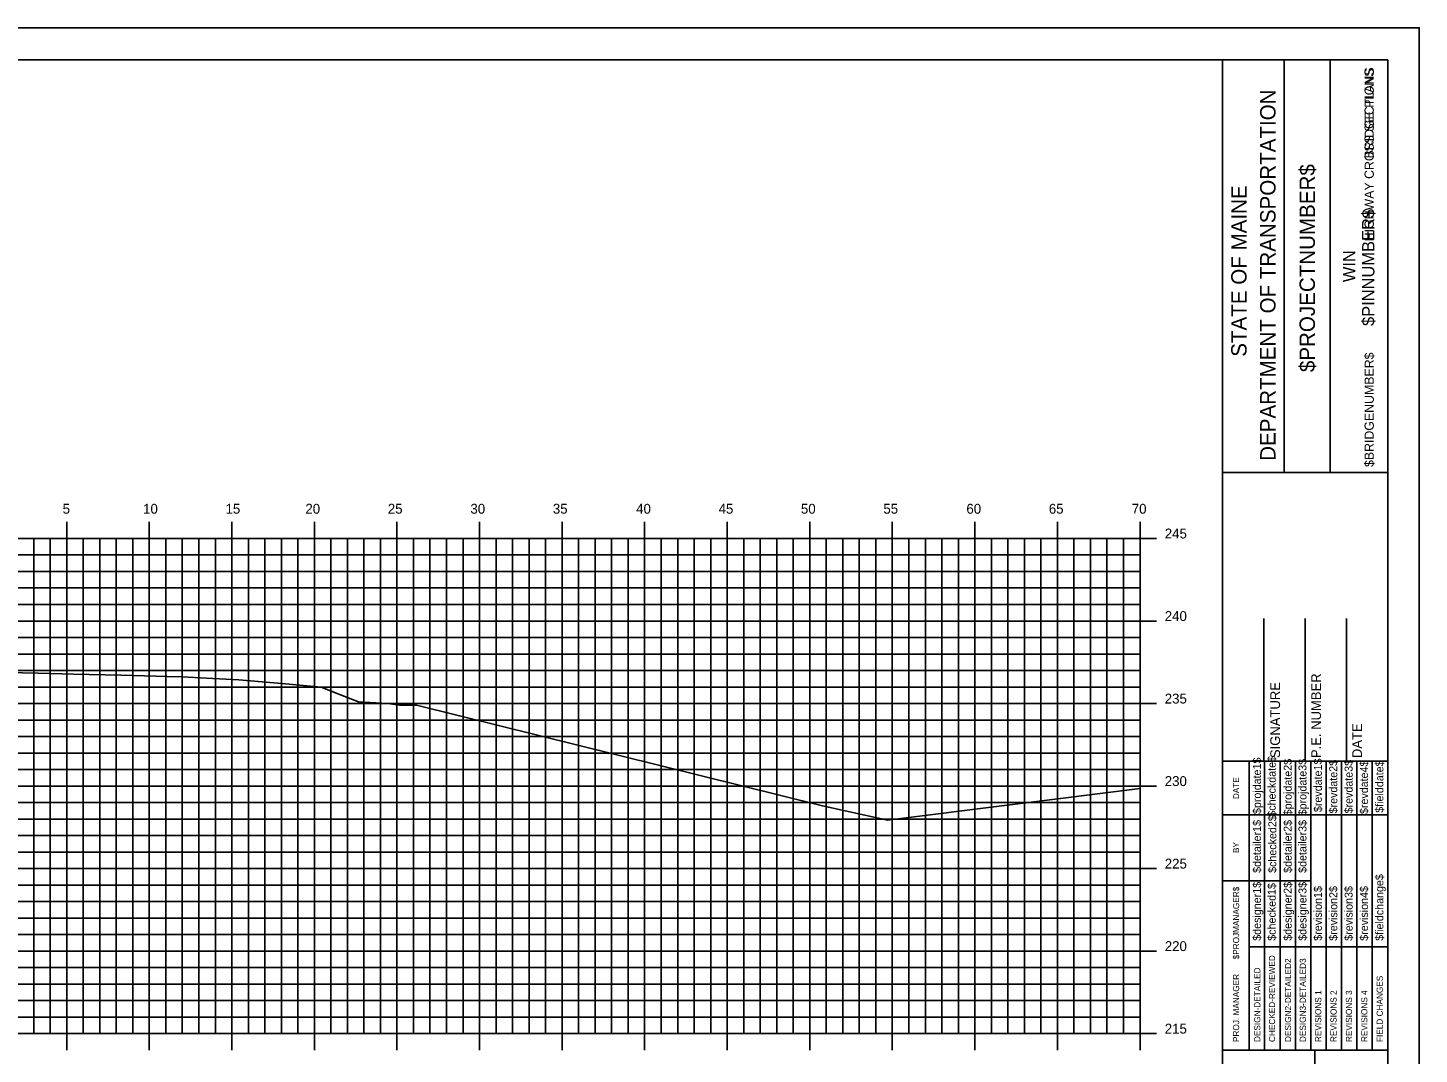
# Model space of a CAD drawing. Extents: x 1168600 to 1177589, y 610178 to 611246.
# Drawn here: x 1171196.4 to 1171280.7, y 610948.3 to 611010.5 of the extents above; entities that cross this region are included whole.
import ezdxf

# ---------------------------------------------------------------- set-up
doc = ezdxf.new("R2010")
doc.units = 0
for name, color, linetype in [('_Construction', 7, 'Continuous'), ('_Station Equation', 7, 'Continuous'), ('H_V ANNOTATION', 7, 'Continuous'), ('MAJOR', 7, 'Continuous'), ('MINOR', 7, 'Continuous')]:
    doc.layers.add(name, color=color, linetype=linetype)

msp = doc.modelspace()

# ---------------------------------------------------------------- linework, layer by layer
at = {"layer": '_Construction'}
for p, q in [((1171268.776, 610903.596), (1171268.776, 611008.596)), ((1171272.504, 610983.593), (1171272.504, 611008.593)), ((1171275.299, 610983.593), (1171275.299, 611008.593)), ((1171268.777, 610983.59), (1171278.776, 610983.59)), ((1171271.276, 610966.099), (1171271.276, 610974.747)), ((1171273.776, 610966.099), (1171273.776, 610974.747)), ((1171276.276, 610966.099), (1171276.276, 610974.747)), ((1171268.776, 610966.099), (1171278.776, 610966.099)), ((1171268.776, 610948.599), (1171278.776, 610948.599)), ((1171274.367, 610913.599), (1171274.367, 610948.599))]:
    msp.add_line(p, q, dxfattribs=at)
for points in [[(1171110.682, 610900.537), (1171280.682, 610900.537), (1171280.682, 611010.537), (1171110.682, 611010.537)], [(1171118.776, 610903.596), (1171278.776, 610903.596), (1171278.776, 611008.596), (1171118.776, 611008.596)]]:
    msp.add_lwpolyline(points, close=True, dxfattribs=at)
for points in [[(1171270.391, 610962.849), (1171270.391, 610966.099)], [(1171271.323, 610948.602), (1171271.323, 610966.099)], [(1171272.255, 610966.099), (1171272.255, 610948.602)], [(1171273.186, 610948.602), (1171273.186, 610966.099)], [(1171274.118, 610948.602), (1171274.118, 610966.099)], [(1171275.05, 610948.602), (1171275.05, 610966.099)], [(1171275.982, 610948.602), (1171275.982, 610966.099)], [(1171276.913, 610948.602), (1171276.913, 610966.099)], [(1171277.845, 610948.602), (1171277.845, 610966.099)], [(1171270.391, 610948.602), (1171270.391, 610965.393)], [(1171268.776, 610962.849), (1171278.776, 610962.849)], [(1171268.776, 610958.849), (1171270.391, 610958.849)], [(1171270.391, 610958.849), (1171274.117, 610958.849)], [(1171270.391, 610954.849), (1171278.776, 610954.849)]]:
    msp.add_lwpolyline(points, dxfattribs=at)
at = {"layer": '_Station Equation'}
for points in [[(1171194.194, 610971.491), (1171197.054, 610971.429), (1171199.194, 610971.382), (1171202.044, 610971.305), (1171204.194, 610971.247), (1171204.865, 610971.231), (1171205.758, 610971.211), (1171207.246, 610971.131), (1171209.194, 610971.025), (1171212.026, 610970.78), (1171214.194, 610970.592), (1171215.359, 610970.127), (1171216.452, 610969.707), (1171218.224, 610969.598), (1171218.935, 610969.5), (1171219.948, 610969.503), (1171244.54, 610963.394), (1171248.479, 610962.527), (1171263.775, 610964.45)], [(1171194.194, 610971.491), (1171197.055, 610971.429), (1171199.194, 610971.382), (1171202.045, 610971.305), (1171204.194, 610971.247), (1171204.865, 610971.231), (1171205.758, 610971.211), (1171207.245, 610971.131), (1171209.194, 610971.025), (1171212.027, 610970.78), (1171214.194, 610970.592), (1171215.359, 610970.127), (1171216.452, 610969.707), (1171218.224, 610969.598), (1171218.935, 610969.5), (1171219.948, 610969.503), (1171244.541, 610963.394), (1171248.479, 610962.527), (1171263.775, 610964.45)]]:
    msp.add_lwpolyline(points, dxfattribs=at)
at = {"layer": 'MAJOR'}
for p, q in [((1171198.775, 610980.598), (1171198.775, 610979.596)), ((1171203.775, 610980.598), (1171203.775, 610979.596)), ((1171208.775, 610980.598), (1171208.775, 610979.596)), ((1171213.775, 610980.598), (1171213.775, 610979.596)), ((1171218.775, 610980.598), (1171218.775, 610979.596)), ((1171223.775, 610980.598), (1171223.775, 610979.596)), ((1171228.775, 610980.598), (1171228.775, 610979.596)), ((1171233.775, 610980.598), (1171233.775, 610979.596)), ((1171238.775, 610980.598), (1171238.775, 610979.596)), ((1171243.775, 610980.598), (1171243.775, 610979.596)), ((1171248.775, 610980.598), (1171248.775, 610979.596)), ((1171253.775, 610980.598), (1171253.775, 610979.596)), ((1171258.775, 610980.598), (1171258.775, 610979.596)), ((1171263.775, 610980.598), (1171263.775, 610979.596)), ((1171123.775, 610979.596), (1171263.775, 610979.596)), ((1171123.775, 610979.596), (1171263.775, 610979.596)), ((1171198.775, 610949.596), (1171198.775, 610979.596)), ((1171203.775, 610949.596), (1171203.775, 610979.596)), ((1171208.775, 610949.596), (1171208.775, 610979.596)), ((1171213.775, 610949.596), (1171213.775, 610979.596)), ((1171218.775, 610949.596), (1171218.775, 610979.596)), ((1171223.775, 610949.596), (1171223.775, 610979.596)), ((1171228.775, 610949.596), (1171228.775, 610979.596)), ((1171233.775, 610949.596), (1171233.775, 610979.596)), ((1171238.775, 610949.596), (1171238.775, 610979.596)), ((1171243.775, 610949.596), (1171243.775, 610979.596)), ((1171248.775, 610949.596), (1171248.775, 610979.596)), ((1171253.775, 610949.596), (1171253.775, 610979.596)), ((1171258.775, 610949.596), (1171258.775, 610979.596)), ((1171264.777, 610979.596), (1171262.773, 610979.596)), ((1171263.775, 610949.596), (1171263.775, 610979.596)), ((1171263.775, 610949.596), (1171263.775, 610979.596)), ((1171123.775, 610974.596), (1171263.775, 610974.596)), ((1171264.777, 610974.596), (1171262.773, 610974.596)), ((1171123.775, 610969.596), (1171263.775, 610969.596)), ((1171264.777, 610969.596), (1171262.773, 610969.596)), ((1171123.775, 610964.596), (1171263.775, 610964.596)), ((1171264.777, 610964.596), (1171262.773, 610964.596)), ((1171123.775, 610959.596), (1171263.775, 610959.596)), ((1171264.777, 610959.596), (1171262.773, 610959.596)), ((1171123.775, 610954.596), (1171263.775, 610954.596)), ((1171264.777, 610954.596), (1171262.773, 610954.596)), ((1171123.775, 610949.596), (1171263.775, 610949.596)), ((1171123.775, 610949.596), (1171263.775, 610949.596)), ((1171198.775, 610948.594), (1171198.775, 610949.596)), ((1171203.775, 610948.594), (1171203.775, 610949.596)), ((1171208.775, 610948.594), (1171208.775, 610949.596)), ((1171213.775, 610948.594), (1171213.775, 610949.596)), ((1171218.775, 610948.594), (1171218.775, 610949.596)), ((1171223.775, 610948.594), (1171223.775, 610949.596)), ((1171228.775, 610948.594), (1171228.775, 610949.596)), ((1171233.775, 610948.594), (1171233.775, 610949.596)), ((1171238.775, 610948.594), (1171238.775, 610949.596)), ((1171243.775, 610948.594), (1171243.775, 610949.596)), ((1171248.775, 610948.594), (1171248.775, 610949.596)), ((1171253.775, 610948.594), (1171253.775, 610949.596)), ((1171258.775, 610948.594), (1171258.775, 610949.596)), ((1171264.777, 610949.596), (1171262.773, 610949.596)), ((1171263.775, 610948.594), (1171263.775, 610949.596))]:
    msp.add_line(p, q, dxfattribs=at)
at = {"layer": 'MINOR'}
for p, q in [((1171196.775, 610949.596), (1171196.775, 610979.596)), ((1171197.775, 610949.596), (1171197.775, 610979.596)), ((1171199.775, 610949.596), (1171199.775, 610979.596)), ((1171200.775, 610949.596), (1171200.775, 610979.596)), ((1171201.775, 610949.596), (1171201.775, 610979.596)), ((1171202.775, 610949.596), (1171202.775, 610979.596)), ((1171204.775, 610949.596), (1171204.775, 610979.596)), ((1171205.775, 610949.596), (1171205.775, 610979.596)), ((1171206.775, 610949.596), (1171206.775, 610979.596)), ((1171207.775, 610949.596), (1171207.775, 610979.596)), ((1171209.775, 610949.596), (1171209.775, 610979.596)), ((1171210.775, 610949.596), (1171210.775, 610979.596)), ((1171211.775, 610949.596), (1171211.775, 610979.596)), ((1171212.775, 610949.596), (1171212.775, 610979.596)), ((1171214.775, 610949.596), (1171214.775, 610979.596)), ((1171215.775, 610949.596), (1171215.775, 610979.596)), ((1171216.775, 610949.596), (1171216.775, 610979.596)), ((1171217.775, 610949.596), (1171217.775, 610979.596)), ((1171219.775, 610949.596), (1171219.775, 610979.596)), ((1171220.775, 610949.596), (1171220.775, 610979.596)), ((1171221.775, 610949.596), (1171221.775, 610979.596)), ((1171222.775, 610949.596), (1171222.775, 610979.596)), ((1171224.775, 610949.596), (1171224.775, 610979.596)), ((1171225.775, 610949.596), (1171225.775, 610979.596)), ((1171226.775, 610949.596), (1171226.775, 610979.596)), ((1171227.775, 610949.596), (1171227.775, 610979.596)), ((1171229.775, 610949.596), (1171229.775, 610979.596)), ((1171230.775, 610949.596), (1171230.775, 610979.596)), ((1171231.775, 610949.596), (1171231.775, 610979.596)), ((1171232.775, 610949.596), (1171232.775, 610979.596)), ((1171234.775, 610949.596), (1171234.775, 610979.596)), ((1171235.775, 610949.596), (1171235.775, 610979.596)), ((1171236.775, 610949.596), (1171236.775, 610979.596)), ((1171237.775, 610949.596), (1171237.775, 610979.596)), ((1171239.775, 610949.596), (1171239.775, 610979.596)), ((1171240.775, 610949.596), (1171240.775, 610979.596)), ((1171241.775, 610949.596), (1171241.775, 610979.596)), ((1171242.775, 610949.596), (1171242.775, 610979.596)), ((1171244.775, 610949.596), (1171244.775, 610979.596)), ((1171245.775, 610949.596), (1171245.775, 610979.596)), ((1171246.775, 610949.596), (1171246.775, 610979.596)), ((1171247.775, 610949.596), (1171247.775, 610979.596)), ((1171249.775, 610949.596), (1171249.775, 610979.596)), ((1171250.775, 610949.596), (1171250.775, 610979.596)), ((1171251.775, 610949.596), (1171251.775, 610979.596)), ((1171252.775, 610949.596), (1171252.775, 610979.596)), ((1171254.775, 610949.596), (1171254.775, 610979.596)), ((1171255.775, 610949.596), (1171255.775, 610979.596)), ((1171256.775, 610949.596), (1171256.775, 610979.596)), ((1171257.775, 610949.596), (1171257.775, 610979.596)), ((1171259.775, 610949.596), (1171259.775, 610979.596)), ((1171260.775, 610949.596), (1171260.775, 610979.596)), ((1171261.775, 610949.596), (1171261.775, 610979.596)), ((1171262.775, 610949.596), (1171262.775, 610979.596)), ((1171123.775, 610978.596), (1171263.775, 610978.596)), ((1171263.775, 610978.596), (1171262.773, 610978.596)), ((1171123.775, 610977.596), (1171263.775, 610977.596)), ((1171263.775, 610977.596), (1171262.773, 610977.596)), ((1171123.775, 610976.596), (1171263.775, 610976.596)), ((1171263.775, 610976.596), (1171262.773, 610976.596)), ((1171123.775, 610975.596), (1171263.775, 610975.596)), ((1171263.775, 610975.596), (1171262.773, 610975.596)), ((1171123.775, 610973.596), (1171263.775, 610973.596)), ((1171263.775, 610973.596), (1171262.773, 610973.596)), ((1171123.775, 610972.596), (1171263.775, 610972.596)), ((1171263.775, 610972.596), (1171262.773, 610972.596)), ((1171123.775, 610971.596), (1171263.775, 610971.596)), ((1171263.775, 610971.596), (1171262.773, 610971.596)), ((1171123.775, 610970.596), (1171263.775, 610970.596)), ((1171263.775, 610970.596), (1171262.773, 610970.596)), ((1171123.775, 610968.596), (1171263.775, 610968.596)), ((1171263.775, 610968.596), (1171262.773, 610968.596)), ((1171123.775, 610967.596), (1171263.775, 610967.596)), ((1171263.775, 610967.596), (1171262.773, 610967.596)), ((1171123.775, 610966.596), (1171263.775, 610966.596)), ((1171263.775, 610966.596), (1171262.773, 610966.596)), ((1171123.775, 610965.596), (1171263.775, 610965.596)), ((1171263.775, 610965.596), (1171262.773, 610965.596)), ((1171123.775, 610963.596), (1171263.775, 610963.596)), ((1171263.775, 610963.596), (1171262.773, 610963.596)), ((1171123.775, 610962.596), (1171263.775, 610962.596)), ((1171263.775, 610962.596), (1171262.773, 610962.596)), ((1171123.775, 610961.596), (1171263.775, 610961.596)), ((1171263.775, 610961.596), (1171262.773, 610961.596)), ((1171123.775, 610960.596), (1171263.775, 610960.596)), ((1171263.775, 610960.596), (1171262.773, 610960.596)), ((1171123.775, 610958.596), (1171263.775, 610958.596)), ((1171263.775, 610958.596), (1171262.773, 610958.596)), ((1171123.775, 610957.596), (1171263.775, 610957.596)), ((1171263.775, 610957.596), (1171262.773, 610957.596)), ((1171123.775, 610956.596), (1171263.775, 610956.596)), ((1171263.775, 610956.596), (1171262.773, 610956.596)), ((1171123.775, 610955.596), (1171263.775, 610955.596)), ((1171263.775, 610955.596), (1171262.773, 610955.596)), ((1171123.775, 610953.596), (1171263.775, 610953.596)), ((1171263.775, 610953.596), (1171262.773, 610953.596)), ((1171123.775, 610952.596), (1171263.775, 610952.596)), ((1171263.775, 610952.596), (1171262.773, 610952.596)), ((1171123.775, 610951.596), (1171263.775, 610951.596)), ((1171263.775, 610951.596), (1171262.773, 610951.596)), ((1171123.775, 610950.596), (1171263.775, 610950.596)), ((1171263.775, 610950.596), (1171262.773, 610950.596))]:
    msp.add_line(p, q, dxfattribs=at)

# ---------------------------------------------------------------- texts
at = {"layer": '_Construction'}
for s, height, p in [('BRIDGE PLANS', 0.55901, (1171277.934, 611002.62)), ('HIGHWAY CROSS SECTIONS', 0.55901, (1171277.934, 610997.603)), ('DEPARTMENT OF TRANSPORTATION', 0.93176, (1171271.982, 610984.302)), ('$PROJECTNUMBER$', 0.93176, (1171274.368, 610989.675)), ('STATE OF MAINE', 0.93176, (1171270.231, 610990.608)), ('$PINNUMBER$', 0.74527, (1171277.971, 610992.471)), ('WIN', 0.7453, (1171276.812, 610995.126)), ('$BRIDGENUMBER$', 0.55901, (1171277.934, 610983.926)), ('P.E. NUMBER', 0.59055, (1171274.736, 610966.291)), ('SIGNATURE', 0.5906, (1171272.256, 610966.291)), ('DATE', 0.5906, (1171277.217, 610966.291)), ('$projdate1$', 0.48455, (1171271.099, 610962.899)), ('$checkdate$', 0.48455, (1171271.993, 610962.742)), ('$projdate2$', 0.48455, (1171272.962, 610962.821)), ('$projdate3$', 0.48455, (1171273.856, 610962.821)), ('$revdate1$', 0.4845, (1171274.788, 610963.017)), ('$revdate2$', 0.4845, (1171275.72, 610962.939)), ('$revdate3$', 0.4845, (1171276.651, 610962.939)), ('$revdate4$', 0.4845, (1171277.583, 610962.899)), ('$fielddate$', 0.48455, (1171278.515, 610962.978)), ('DATE', 0.3714, (1171269.78, 610963.805)), ('$detailer1$', 0.48455, (1171271.099, 610959.334)), ('$checked2$', 0.4845, (1171272.03, 610959.334)), ('$detailer2$', 0.48455, (1171272.962, 610959.334)), ('$detailer3$', 0.48455, (1171273.856, 610959.334)), ('BY', 0.3714, (1171269.78, 610960.534)), ('$designer1$', 0.48455, (1171271.099, 610955.222)), ('$checked1$', 0.4845, (1171271.993, 610955.222)), ('$designer2$', 0.48455, (1171272.962, 610955.222)), ('$designer3$', 0.48455, (1171273.856, 610955.222)), ('$fieldchange$', 0.48455, (1171278.515, 610955.222)), ('$PROJMANAGER$', 0.37275, (1171269.78, 610954.094)), ('$revision1$', 0.48455, (1171274.788, 610955.222)), ('$revision2$', 0.48455, (1171275.72, 610955.222)), ('$revision3$', 0.48455, (1171276.651, 610955.222)), ('$revision4$', 0.48455, (1171277.583, 610955.222)), ('CHECKED-REVIEWED', 0.37275, (1171271.957, 610949.087)), ('DESIGN2-DETAILED2', 0.37275, (1171272.926, 610949.087)), ('DESIGN3-DETAILED3', 0.37275, (1171273.82, 610949.087)), ('PROJ. MANAGER', 0.37275, (1171269.78, 610949.087)), ('DESIGN-DETAILED', 0.37275, (1171271.062, 610949.087)), ('FIELD CHANGES', 0.37275, (1171278.478, 610949.087)), ('REVISIONS 1', 0.37275, (1171274.752, 610949.087)), ('REVISIONS 2', 0.37275, (1171275.683, 610949.087)), ('REVISIONS 3', 0.37275, (1171276.615, 610949.087)), ('REVISIONS 4', 0.37275, (1171277.547, 610949.087))]:
    msp.add_text(s, height=height, rotation=90, dxfattribs=at).set_placement(p)
at = {"layer": 'H_V ANNOTATION'}
for s, p in [('5', (1171198.527, 610981.096)), ('10', (1171203.401, 610981.096)), ('15', (1171208.393, 610981.096)), ('20', (1171213.229, 610981.096)), ('25', (1171218.221, 610981.096)), ('30', (1171223.224, 610981.096)), ('35', (1171228.216, 610981.096)), ('40', (1171233.262, 610981.096)), ('45', (1171238.254, 610981.096)), ('50', (1171243.24, 610981.096)), ('55', (1171248.232, 610981.096)), ('60', (1171253.262, 610981.096)), ('65', (1171258.254, 610981.096)), ('70', (1171263.278, 610981.096)), ('245', (1171265.275, 610979.596)), ('240', (1171265.275, 610974.596)), ('235', (1171265.275, 610969.596)), ('230', (1171265.275, 610964.596)), ('225', (1171265.275, 610959.596)), ('220', (1171265.275, 610954.596)), ('215', (1171265.275, 610949.596))]:
    msp.add_text(s, height=0.6, dxfattribs=at).set_placement(p)

doc.saveas('drawing.dxf')
